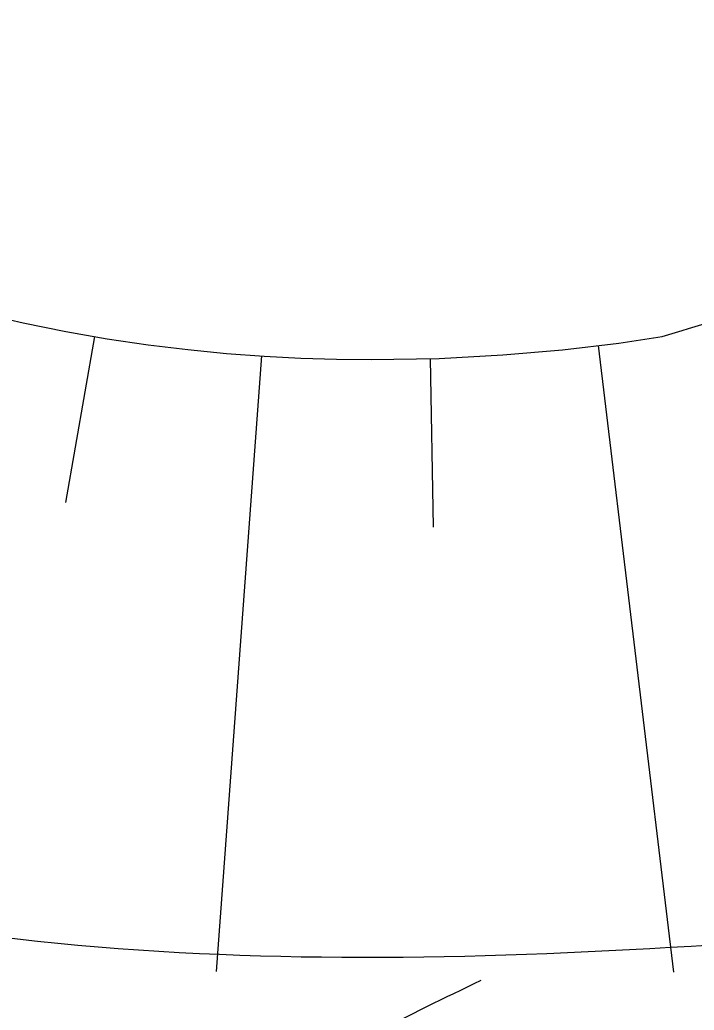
# Model space of a CAD drawing. Extents: x 519536 to 519949, y 326041 to 326519.
# Drawn here: x 519825.524 to 519827.523, y 326212.001 to 326214.939 of the extents above; entities that cross this region are included whole.
import ezdxf

# ---------------------------------------------------------------- set-up
doc = ezdxf.new("R2010")
doc.units = 0
for name, color, linetype in [('RELJ_HORZ_PAMT_####_#', 7, 'Continuous'), ('RELJ_NOGA_####_####_#', 7, 'Continuous'), ('RELJ_NOGL_####_####_#', 7, 'Continuous')]:
    doc.layers.add(name, color=color, linetype=linetype)

msp = doc.modelspace()

# ---------------------------------------------------------------- linework, layer by layer
at = {"layer": 'RELJ_HORZ_PAMT_####_#'}
msp.add_spline([(519826.8905, 326212.0891), (519826.5705, 326211.929), (519826.1346, 326211.6743), (519825.7054, 326211.4081), (519825.489, 326211.278), (519825.2688, 326211.1539), (519824.6429, 326210.823), (519824.0005, 326210.5142), (519823.4965, 326210.3563), (519822.9688, 326210.2968), (519822.4338, 326210.306), (519822.1687, 326210.3271), (519821.9079, 326210.3543), (519821.6499, 326210.3944), (519821.3967, 326210.4591), (519821.1463, 326210.5524), (519820.8964, 326210.6786), (519820.1953, 326211.0809), (519819.4812, 326211.5037), (519819.137, 326211.7192), (519818.801, 326211.9465), (519818.4705, 326212.1835), (519818.1429, 326212.4282), (519817.8613, 326212.6611), (519817.6017, 326212.9154), (519817.3618, 326213.1909), (519817.139, 326213.4872), (519816.9685, 326213.7729), (519816.843, 326214.0781), (519816.7606, 326214.3908), (519816.7375, 326214.5517), (519816.7307, 326214.6334), (519816.7272, 326214.7158), (519816.7465, 326214.9884), (519816.7988, 326215.2584), (519816.9829, 326215.7797), (519817.4838, 326216.8395), (519817.5626, 326216.9982), (519817.6512, 326217.1545), (519817.8497, 326217.4617), (519818.2737, 326218.0681), (519818.5538, 326218.5439)], degree=3, dxfattribs=at)
at = {"layer": 'RELJ_NOGA_####_####_#'}
for p, q in [((519825.745, 326214), (519825.659, 326213.507)), ((519827.239, 326213.973), (519827.462, 326212.114)), ((519826.241, 326213.942), (519826.106, 326212.116)), ((519826.741, 326213.934), (519826.75, 326213.434))]:
    msp.add_line(p, q, dxfattribs=at)
msp.add_lwpolyline([(519825.405, 326214.07), (519825.534, 326214.04), (519825.66, 326214.014), (519825.783, 326213.993), (519825.904, 326213.975), (519826.022, 326213.961), (519826.137, 326213.949), (519826.248, 326213.941), (519826.357, 326213.935), (519826.463, 326213.932), (519826.566, 326213.931), (519826.767, 326213.934), (519826.956, 326213.945), (519827.133, 326213.96), (519827.3, 326213.98), (519827.429, 326214)], dxfattribs=at)
msp.add_lwpolyline([(519825.405, 326214.07), (519825.534, 326214.04), (519825.66, 326214.014), (519825.783, 326213.993), (519825.904, 326213.975), (519826.022, 326213.961), (519826.137, 326213.949), (519826.248, 326213.941), (519826.357, 326213.935), (519826.463, 326213.932), (519826.566, 326213.931), (519826.767, 326213.934), (519826.956, 326213.945), (519827.133, 326213.96), (519827.3, 326213.98), (519827.429, 326214)], dxfattribs=at)
msp.add_lwpolyline([(519825.405, 326214.07), (519825.534, 326214.04), (519825.66, 326214.014), (519825.783, 326213.993), (519825.904, 326213.975), (519826.022, 326213.961), (519826.137, 326213.949), (519826.248, 326213.941), (519826.357, 326213.935), (519826.463, 326213.932), (519826.566, 326213.931), (519826.767, 326213.934), (519826.956, 326213.945), (519827.133, 326213.96), (519827.3, 326213.98), (519827.429, 326214)], dxfattribs=at)
msp.add_lwpolyline([(519825.405, 326214.07), (519825.534, 326214.04), (519825.66, 326214.014), (519825.783, 326213.993), (519825.904, 326213.975), (519826.022, 326213.961), (519826.137, 326213.949), (519826.248, 326213.941), (519826.357, 326213.935), (519826.463, 326213.932), (519826.566, 326213.931), (519826.767, 326213.934), (519826.956, 326213.945), (519827.133, 326213.96), (519827.3, 326213.98), (519827.429, 326214)], dxfattribs=at)
msp.add_lwpolyline([(519825.405, 326214.07), (519825.534, 326214.04), (519825.66, 326214.014), (519825.783, 326213.993), (519825.904, 326213.975), (519826.022, 326213.961), (519826.137, 326213.949), (519826.248, 326213.941), (519826.357, 326213.935), (519826.463, 326213.932), (519826.566, 326213.931), (519826.767, 326213.934), (519826.956, 326213.945), (519827.133, 326213.96), (519827.3, 326213.98), (519827.429, 326214)], dxfattribs=at)
msp.add_lwpolyline([(519825.405, 326214.07), (519825.534, 326214.04), (519825.66, 326214.014), (519825.783, 326213.993), (519825.904, 326213.975), (519826.022, 326213.961), (519826.137, 326213.949), (519826.248, 326213.941), (519826.357, 326213.935), (519826.463, 326213.932), (519826.566, 326213.931), (519826.767, 326213.934), (519826.956, 326213.945), (519827.133, 326213.96), (519827.3, 326213.98), (519827.429, 326214)], dxfattribs=at)
msp.add_lwpolyline([(519825.405, 326214.07), (519825.534, 326214.04), (519825.66, 326214.014), (519825.783, 326213.993), (519825.904, 326213.975), (519826.022, 326213.961), (519826.137, 326213.949), (519826.248, 326213.941), (519826.357, 326213.935), (519826.463, 326213.932), (519826.566, 326213.931), (519826.767, 326213.934), (519826.956, 326213.945), (519827.133, 326213.96), (519827.3, 326213.98), (519827.429, 326214)], dxfattribs=at)
msp.add_lwpolyline([(519825.405, 326214.07), (519825.534, 326214.04), (519825.66, 326214.014), (519825.783, 326213.993), (519825.904, 326213.975), (519826.022, 326213.961), (519826.137, 326213.949), (519826.248, 326213.941), (519826.357, 326213.935), (519826.463, 326213.932), (519826.566, 326213.931), (519826.767, 326213.934), (519826.956, 326213.945), (519827.133, 326213.96), (519827.3, 326213.98), (519827.429, 326214)], dxfattribs=at)
msp.add_lwpolyline([(519825.405, 326214.07), (519825.534, 326214.04), (519825.66, 326214.014), (519825.783, 326213.993), (519825.904, 326213.975), (519826.022, 326213.961), (519826.137, 326213.949), (519826.248, 326213.941), (519826.357, 326213.935), (519826.463, 326213.932), (519826.566, 326213.931), (519826.767, 326213.934), (519826.956, 326213.945), (519827.133, 326213.96), (519827.3, 326213.98), (519827.429, 326214)], dxfattribs=at)
msp.add_lwpolyline([(519825.405, 326214.07), (519825.534, 326214.04), (519825.66, 326214.014), (519825.783, 326213.993), (519825.904, 326213.975), (519826.022, 326213.961), (519826.137, 326213.949), (519826.248, 326213.941), (519826.357, 326213.935), (519826.463, 326213.932), (519826.566, 326213.931), (519826.767, 326213.934), (519826.956, 326213.945), (519827.133, 326213.96), (519827.3, 326213.98), (519827.429, 326214)], dxfattribs=at)
msp.add_lwpolyline([(519825.405, 326214.07), (519825.534, 326214.04), (519825.66, 326214.014), (519825.783, 326213.993), (519825.904, 326213.975), (519826.022, 326213.961), (519826.137, 326213.949), (519826.248, 326213.941), (519826.357, 326213.935), (519826.463, 326213.932), (519826.566, 326213.931), (519826.767, 326213.934), (519826.956, 326213.945), (519827.133, 326213.96), (519827.3, 326213.98), (519827.429, 326214)], dxfattribs=at)
msp.add_lwpolyline([(519825.405, 326214.07), (519825.534, 326214.04), (519825.66, 326214.014), (519825.783, 326213.993), (519825.904, 326213.975), (519826.022, 326213.961), (519826.137, 326213.949), (519826.248, 326213.941), (519826.357, 326213.935), (519826.463, 326213.932), (519826.566, 326213.931), (519826.767, 326213.934), (519826.956, 326213.945), (519827.133, 326213.96), (519827.3, 326213.98), (519827.429, 326214)], dxfattribs=at)
msp.add_lwpolyline([(519825.405, 326214.07), (519825.534, 326214.04), (519825.66, 326214.014), (519825.783, 326213.993), (519825.904, 326213.975), (519826.022, 326213.961), (519826.137, 326213.949), (519826.248, 326213.941), (519826.357, 326213.935), (519826.463, 326213.932), (519826.566, 326213.931), (519826.767, 326213.934), (519826.956, 326213.945), (519827.133, 326213.96), (519827.3, 326213.98), (519827.429, 326214)], dxfattribs=at)
msp.add_lwpolyline([(519825.405, 326214.07), (519825.534, 326214.04), (519825.66, 326214.014), (519825.783, 326213.993), (519825.904, 326213.975), (519826.022, 326213.961), (519826.137, 326213.949), (519826.248, 326213.941), (519826.357, 326213.935), (519826.463, 326213.932), (519826.566, 326213.931), (519826.767, 326213.934), (519826.956, 326213.945), (519827.133, 326213.96), (519827.3, 326213.98), (519827.429, 326214)], dxfattribs=at)
msp.add_lwpolyline([(519825.405, 326214.07), (519825.534, 326214.04), (519825.66, 326214.014), (519825.783, 326213.993), (519825.904, 326213.975), (519826.022, 326213.961), (519826.137, 326213.949), (519826.248, 326213.941), (519826.357, 326213.935), (519826.463, 326213.932), (519826.566, 326213.931), (519826.767, 326213.934), (519826.956, 326213.945), (519827.133, 326213.96), (519827.3, 326213.98), (519827.429, 326214)], dxfattribs=at)
msp.add_lwpolyline([(519825.405, 326214.07), (519825.534, 326214.04), (519825.66, 326214.014), (519825.783, 326213.993), (519825.904, 326213.975), (519826.022, 326213.961), (519826.137, 326213.949), (519826.248, 326213.941), (519826.357, 326213.935), (519826.463, 326213.932), (519826.566, 326213.931), (519826.767, 326213.934), (519826.956, 326213.945), (519827.133, 326213.96), (519827.3, 326213.98), (519827.429, 326214)], dxfattribs=at)
msp.add_lwpolyline([(519825.405, 326214.07), (519825.534, 326214.04), (519825.66, 326214.014), (519825.783, 326213.993), (519825.904, 326213.975), (519826.022, 326213.961), (519826.137, 326213.949), (519826.248, 326213.941), (519826.357, 326213.935), (519826.463, 326213.932), (519826.566, 326213.931), (519826.767, 326213.934), (519826.956, 326213.945), (519827.133, 326213.96), (519827.3, 326213.98), (519827.429, 326214)], dxfattribs=at)
msp.add_lwpolyline([(519825.405, 326214.07), (519825.534, 326214.04), (519825.66, 326214.014), (519825.783, 326213.993), (519825.904, 326213.975), (519826.022, 326213.961), (519826.137, 326213.949), (519826.248, 326213.941), (519826.357, 326213.935), (519826.463, 326213.932), (519826.566, 326213.931), (519826.767, 326213.934), (519826.956, 326213.945), (519827.133, 326213.96), (519827.3, 326213.98), (519827.429, 326214)], dxfattribs=at)
msp.add_lwpolyline([(519825.405, 326214.07), (519825.534, 326214.04), (519825.66, 326214.014), (519825.783, 326213.993), (519825.904, 326213.975), (519826.022, 326213.961), (519826.137, 326213.949), (519826.248, 326213.941), (519826.357, 326213.935), (519826.463, 326213.932), (519826.566, 326213.931), (519826.767, 326213.934), (519826.956, 326213.945), (519827.133, 326213.96), (519827.3, 326213.98), (519827.429, 326214)], dxfattribs=at)
msp.add_lwpolyline([(519825.405, 326214.07), (519825.534, 326214.04), (519825.66, 326214.014), (519825.783, 326213.993), (519825.904, 326213.975), (519826.022, 326213.961), (519826.137, 326213.949), (519826.248, 326213.941), (519826.357, 326213.935), (519826.463, 326213.932), (519826.566, 326213.931), (519826.767, 326213.934), (519826.956, 326213.945), (519827.133, 326213.96), (519827.3, 326213.98), (519827.429, 326214)], dxfattribs=at)
msp.add_lwpolyline([(519825.405, 326214.07), (519825.534, 326214.04), (519825.66, 326214.014), (519825.783, 326213.993), (519825.904, 326213.975), (519826.022, 326213.961), (519826.137, 326213.949), (519826.248, 326213.941), (519826.357, 326213.935), (519826.463, 326213.932), (519826.566, 326213.931), (519826.767, 326213.934), (519826.956, 326213.945), (519827.133, 326213.96), (519827.3, 326213.98), (519827.429, 326214)], dxfattribs=at)
msp.add_lwpolyline([(519825.405, 326214.07), (519825.534, 326214.04), (519825.66, 326214.014), (519825.783, 326213.993), (519825.904, 326213.975), (519826.022, 326213.961), (519826.137, 326213.949), (519826.248, 326213.941), (519826.357, 326213.935), (519826.463, 326213.932), (519826.566, 326213.931), (519826.767, 326213.934), (519826.956, 326213.945), (519827.133, 326213.96), (519827.3, 326213.98), (519827.429, 326214)], dxfattribs=at)
msp.add_lwpolyline([(519825.405, 326214.07), (519825.534, 326214.04), (519825.66, 326214.014), (519825.783, 326213.993), (519825.904, 326213.975), (519826.022, 326213.961), (519826.137, 326213.949), (519826.248, 326213.941), (519826.357, 326213.935), (519826.463, 326213.932), (519826.566, 326213.931), (519826.767, 326213.934), (519826.956, 326213.945), (519827.133, 326213.96), (519827.3, 326213.98), (519827.429, 326214)], dxfattribs=at)
msp.add_lwpolyline([(519825.405, 326214.07), (519825.534, 326214.04), (519825.66, 326214.014), (519825.783, 326213.993), (519825.904, 326213.975), (519826.022, 326213.961), (519826.137, 326213.949), (519826.248, 326213.941), (519826.357, 326213.935), (519826.463, 326213.932), (519826.566, 326213.931), (519826.767, 326213.934), (519826.956, 326213.945), (519827.133, 326213.96), (519827.3, 326213.98), (519827.429, 326214)], dxfattribs=at)
msp.add_lwpolyline([(519825.405, 326214.07), (519825.534, 326214.04), (519825.66, 326214.014), (519825.783, 326213.993), (519825.904, 326213.975), (519826.022, 326213.961), (519826.137, 326213.949), (519826.248, 326213.941), (519826.357, 326213.935), (519826.463, 326213.932), (519826.566, 326213.931), (519826.767, 326213.934), (519826.956, 326213.945), (519827.133, 326213.96), (519827.3, 326213.98), (519827.429, 326214)], dxfattribs=at)
msp.add_lwpolyline([(519825.405, 326214.07), (519825.534, 326214.04), (519825.66, 326214.014), (519825.783, 326213.993), (519825.904, 326213.975), (519826.022, 326213.961), (519826.137, 326213.949), (519826.248, 326213.941), (519826.357, 326213.935), (519826.463, 326213.932), (519826.566, 326213.931), (519826.767, 326213.934), (519826.956, 326213.945), (519827.133, 326213.96), (519827.3, 326213.98), (519827.429, 326214)], dxfattribs=at)
msp.add_lwpolyline([(519825.405, 326214.07), (519825.534, 326214.04), (519825.66, 326214.014), (519825.783, 326213.993), (519825.904, 326213.975), (519826.022, 326213.961), (519826.137, 326213.949), (519826.248, 326213.941), (519826.357, 326213.935), (519826.463, 326213.932), (519826.566, 326213.931), (519826.767, 326213.934), (519826.956, 326213.945), (519827.133, 326213.96), (519827.3, 326213.98), (519827.429, 326214)], dxfattribs=at)
msp.add_lwpolyline([(519825.405, 326214.07), (519825.534, 326214.04), (519825.66, 326214.014), (519825.783, 326213.993), (519825.904, 326213.975), (519826.022, 326213.961), (519826.137, 326213.949), (519826.248, 326213.941), (519826.357, 326213.935), (519826.463, 326213.932), (519826.566, 326213.931), (519826.767, 326213.934), (519826.956, 326213.945), (519827.133, 326213.96), (519827.3, 326213.98), (519827.429, 326214)], dxfattribs=at)
msp.add_lwpolyline([(519825.405, 326214.07), (519825.534, 326214.04), (519825.66, 326214.014), (519825.783, 326213.993), (519825.904, 326213.975), (519826.022, 326213.961), (519826.137, 326213.949), (519826.248, 326213.941), (519826.357, 326213.935), (519826.463, 326213.932), (519826.566, 326213.931), (519826.767, 326213.934), (519826.956, 326213.945), (519827.133, 326213.96), (519827.3, 326213.98), (519827.429, 326214)], dxfattribs=at)
msp.add_lwpolyline([(519825.405, 326214.07), (519825.534, 326214.04), (519825.66, 326214.014), (519825.783, 326213.993), (519825.904, 326213.975), (519826.022, 326213.961), (519826.137, 326213.949), (519826.248, 326213.941), (519826.357, 326213.935), (519826.463, 326213.932), (519826.566, 326213.931), (519826.767, 326213.934), (519826.956, 326213.945), (519827.133, 326213.96), (519827.3, 326213.98), (519827.429, 326214)], dxfattribs=at)
msp.add_lwpolyline([(519825.405, 326214.07), (519825.534, 326214.04), (519825.66, 326214.014), (519825.783, 326213.993), (519825.904, 326213.975), (519826.022, 326213.961), (519826.137, 326213.949), (519826.248, 326213.941), (519826.357, 326213.935), (519826.463, 326213.932), (519826.566, 326213.931), (519826.767, 326213.934), (519826.956, 326213.945), (519827.133, 326213.96), (519827.3, 326213.98), (519827.429, 326214)], dxfattribs=at)
msp.add_lwpolyline([(519825.405, 326214.07), (519825.534, 326214.04), (519825.66, 326214.014), (519825.783, 326213.993), (519825.904, 326213.975), (519826.022, 326213.961), (519826.137, 326213.949), (519826.248, 326213.941), (519826.357, 326213.935), (519826.463, 326213.932), (519826.566, 326213.931), (519826.767, 326213.934), (519826.956, 326213.945), (519827.133, 326213.96), (519827.3, 326213.98), (519827.429, 326214)], dxfattribs=at)
msp.add_lwpolyline([(519825.405, 326214.07), (519825.534, 326214.04), (519825.66, 326214.014), (519825.783, 326213.993), (519825.904, 326213.975), (519826.022, 326213.961), (519826.137, 326213.949), (519826.248, 326213.941), (519826.357, 326213.935), (519826.463, 326213.932), (519826.566, 326213.931), (519826.767, 326213.934), (519826.956, 326213.945), (519827.133, 326213.96), (519827.3, 326213.98), (519827.429, 326214)], dxfattribs=at)
msp.add_lwpolyline([(519825.405, 326214.07), (519825.534, 326214.04), (519825.66, 326214.014), (519825.783, 326213.993), (519825.904, 326213.975), (519826.022, 326213.961), (519826.137, 326213.949), (519826.248, 326213.941), (519826.357, 326213.935), (519826.463, 326213.932), (519826.566, 326213.931), (519826.767, 326213.934), (519826.956, 326213.945), (519827.133, 326213.96), (519827.3, 326213.98), (519827.429, 326214)], dxfattribs=at)
msp.add_lwpolyline([(519825.405, 326214.07), (519825.534, 326214.04), (519825.66, 326214.014), (519825.783, 326213.993), (519825.904, 326213.975), (519826.022, 326213.961), (519826.137, 326213.949), (519826.248, 326213.941), (519826.357, 326213.935), (519826.463, 326213.932), (519826.566, 326213.931), (519826.767, 326213.934), (519826.956, 326213.945), (519827.133, 326213.96), (519827.3, 326213.98), (519827.429, 326214)], dxfattribs=at)
msp.add_lwpolyline([(519825.405, 326214.07), (519825.534, 326214.04), (519825.66, 326214.014), (519825.783, 326213.993), (519825.904, 326213.975), (519826.022, 326213.961), (519826.137, 326213.949), (519826.248, 326213.941), (519826.357, 326213.935), (519826.463, 326213.932), (519826.566, 326213.931), (519826.767, 326213.934), (519826.956, 326213.945), (519827.133, 326213.96), (519827.3, 326213.98), (519827.429, 326214)], dxfattribs=at)
msp.add_lwpolyline([(519825.405, 326214.07), (519825.534, 326214.04), (519825.66, 326214.014), (519825.783, 326213.993), (519825.904, 326213.975), (519826.022, 326213.961), (519826.137, 326213.949), (519826.248, 326213.941), (519826.357, 326213.935), (519826.463, 326213.932), (519826.566, 326213.931), (519826.767, 326213.934), (519826.956, 326213.945), (519827.133, 326213.96), (519827.3, 326213.98), (519827.429, 326214)], dxfattribs=at)
msp.add_lwpolyline([(519825.405, 326214.07), (519825.534, 326214.04), (519825.66, 326214.014), (519825.783, 326213.993), (519825.904, 326213.975), (519826.022, 326213.961), (519826.137, 326213.949), (519826.248, 326213.941), (519826.357, 326213.935), (519826.463, 326213.932), (519826.566, 326213.931), (519826.767, 326213.934), (519826.956, 326213.945), (519827.133, 326213.96), (519827.3, 326213.98), (519827.429, 326214)], dxfattribs=at)
msp.add_lwpolyline([(519825.405, 326214.07), (519825.534, 326214.04), (519825.66, 326214.014), (519825.783, 326213.993), (519825.904, 326213.975), (519826.022, 326213.961), (519826.137, 326213.949), (519826.248, 326213.941), (519826.357, 326213.935), (519826.463, 326213.932), (519826.566, 326213.931), (519826.767, 326213.934), (519826.956, 326213.945), (519827.133, 326213.96), (519827.3, 326213.98), (519827.429, 326214)], dxfattribs=at)
msp.add_lwpolyline([(519825.405, 326214.07), (519825.534, 326214.04), (519825.66, 326214.014), (519825.783, 326213.993), (519825.904, 326213.975), (519826.022, 326213.961), (519826.137, 326213.949), (519826.248, 326213.941), (519826.357, 326213.935), (519826.463, 326213.932), (519826.566, 326213.931), (519826.767, 326213.934), (519826.956, 326213.945), (519827.133, 326213.96), (519827.3, 326213.98), (519827.429, 326214)], dxfattribs=at)
msp.add_lwpolyline([(519825.405, 326214.07), (519825.534, 326214.04), (519825.66, 326214.014), (519825.783, 326213.993), (519825.904, 326213.975), (519826.022, 326213.961), (519826.137, 326213.949), (519826.248, 326213.941), (519826.357, 326213.935), (519826.463, 326213.932), (519826.566, 326213.931), (519826.767, 326213.934), (519826.956, 326213.945), (519827.133, 326213.96), (519827.3, 326213.98), (519827.429, 326214)], dxfattribs=at)
msp.add_lwpolyline([(519825.405, 326214.07), (519825.534, 326214.04), (519825.66, 326214.014), (519825.783, 326213.993), (519825.904, 326213.975), (519826.022, 326213.961), (519826.137, 326213.949), (519826.248, 326213.941), (519826.357, 326213.935), (519826.463, 326213.932), (519826.566, 326213.931), (519826.767, 326213.934), (519826.956, 326213.945), (519827.133, 326213.96), (519827.3, 326213.98), (519827.429, 326214)], dxfattribs=at)
msp.add_lwpolyline([(519825.405, 326214.07), (519825.534, 326214.04), (519825.66, 326214.014), (519825.783, 326213.993), (519825.904, 326213.975), (519826.022, 326213.961), (519826.137, 326213.949), (519826.248, 326213.941), (519826.357, 326213.935), (519826.463, 326213.932), (519826.566, 326213.931), (519826.767, 326213.934), (519826.956, 326213.945), (519827.133, 326213.96), (519827.3, 326213.98), (519827.429, 326214)], dxfattribs=at)
msp.add_lwpolyline([(519825.405, 326214.07), (519825.534, 326214.04), (519825.66, 326214.014), (519825.783, 326213.993), (519825.904, 326213.975), (519826.022, 326213.961), (519826.137, 326213.949), (519826.248, 326213.941), (519826.357, 326213.935), (519826.463, 326213.932), (519826.566, 326213.931), (519826.767, 326213.934), (519826.956, 326213.945), (519827.133, 326213.96), (519827.3, 326213.98), (519827.429, 326214)], dxfattribs=at)
msp.add_lwpolyline([(519825.405, 326214.07), (519825.534, 326214.04), (519825.66, 326214.014), (519825.783, 326213.993), (519825.904, 326213.975), (519826.022, 326213.961), (519826.137, 326213.949), (519826.248, 326213.941), (519826.357, 326213.935), (519826.463, 326213.932), (519826.566, 326213.931), (519826.767, 326213.934), (519826.956, 326213.945), (519827.133, 326213.96), (519827.3, 326213.98), (519827.429, 326214)], dxfattribs=at)
msp.add_lwpolyline([(519825.405, 326214.07), (519825.534, 326214.04), (519825.66, 326214.014), (519825.783, 326213.993), (519825.904, 326213.975), (519826.022, 326213.961), (519826.137, 326213.949), (519826.248, 326213.941), (519826.357, 326213.935), (519826.463, 326213.932), (519826.566, 326213.931), (519826.767, 326213.934), (519826.956, 326213.945), (519827.133, 326213.96), (519827.3, 326213.98), (519827.429, 326214)], dxfattribs=at)
msp.add_lwpolyline([(519825.405, 326214.07), (519825.534, 326214.04), (519825.66, 326214.014), (519825.783, 326213.993), (519825.904, 326213.975), (519826.022, 326213.961), (519826.137, 326213.949), (519826.248, 326213.941), (519826.357, 326213.935), (519826.463, 326213.932), (519826.566, 326213.931), (519826.767, 326213.934), (519826.956, 326213.945), (519827.133, 326213.96), (519827.3, 326213.98), (519827.429, 326214)], dxfattribs=at)
msp.add_lwpolyline([(519825.405, 326214.07), (519825.534, 326214.04), (519825.66, 326214.014), (519825.783, 326213.993), (519825.904, 326213.975), (519826.022, 326213.961), (519826.137, 326213.949), (519826.248, 326213.941), (519826.357, 326213.935), (519826.463, 326213.932), (519826.566, 326213.931), (519826.767, 326213.934), (519826.956, 326213.945), (519827.133, 326213.96), (519827.3, 326213.98), (519827.429, 326214)], dxfattribs=at)
msp.add_spline([(519827.429, 326214), (519828.038, 326214.219), (519828.47, 326214.479), (519828.907, 326214.752)], degree=3, dxfattribs=at)
at = {"layer": 'RELJ_NOGL_####_####_#'}
for points in [[(519829.077, 326228.426), (519825.145, 326228.435), (519820.941, 326226.28), (519818.428, 326220.636), (519820.325, 326214.941), (519824.26, 326212.479)], [(519824.369, 326212.448), (519824.632, 326212.375), (519828.496, 326212.265)]]:
    msp.add_spline(points, degree=3, dxfattribs=at)

doc.saveas('drawing.dxf')
